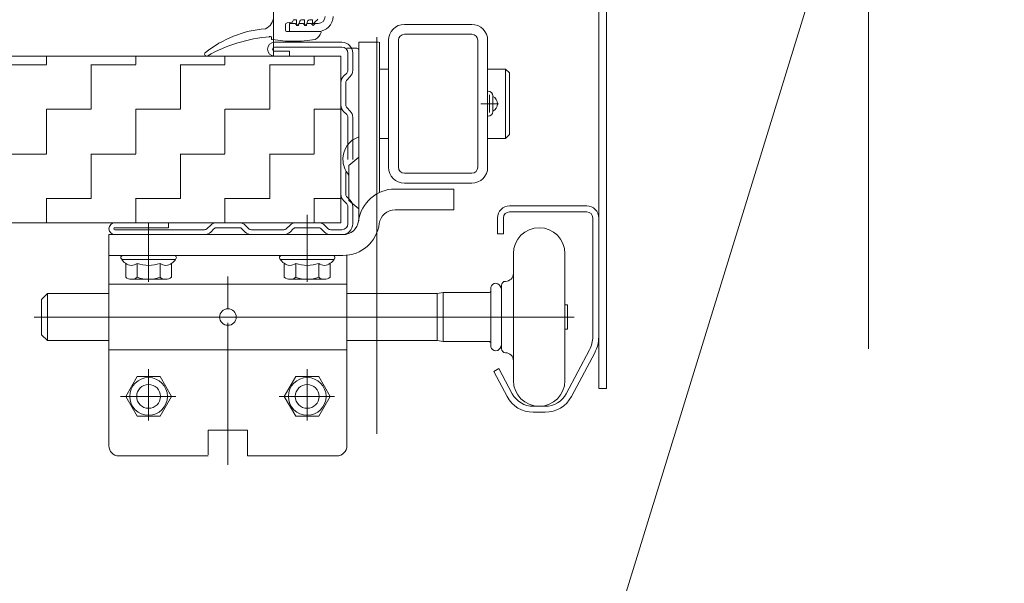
# Model space of a CAD drawing. Header units: metres. Extents: x 1316.5 to 1415.3, y -94.1 to -52.
# Tile 448 of 656: x 1402.992 to 1403.24, y -74.054 to -73.912. Entities that reach past the tile are written whole.
import ezdxf

# ---------------------------------------------------------------- set-up
doc = ezdxf.new("R2010")
doc.units = ezdxf.units.M
doc.header["$PDMODE"] = 65
for name, pattern in [('AUSGEZOGEN', [0]), ('GETRENNT2_S10', [0.045, 0.02, -0.01, 0, -0.005, 0, -0.01]), ('PUNKT2_S9', [0.0015, 0, -0.0015]), ('STRICHLINIE2_S3', [0.055, 0.04, -0.015])]:
    doc.linetypes.add(name, pattern=pattern)
for name, color, linetype in [('XR$4$_40732', 7, 'Continuous'), ('XR$4$_40733', 7, 'Continuous'), ('XR$4$_42154', 7, 'Continuous')]:
    doc.layers.add(name, color=color, linetype=linetype)
for name, color, linetype, lineweight in [('XR$4$Maßlinie 1_50', 7, 'AUSGEZOGEN', 25), ('XR$4$Muster', 4, 'AUSGEZOGEN', 13), ('XR$4$Wand Mauerwerk tr_1', 42, 'AUSGEZOGEN', 18)]:
    doc.layers.add(name, color=color, linetype=linetype, lineweight=lineweight)
doc.styles.add('ARIAL', font='arial.ttf')
doc.dimstyles.new('DIMSTYLE_18', dxfattribs={"dimtxt": 0.03, "dimasz": 0.03, "dimexe": 0, "dimexo": 1e-06, "dimgap": 0.015, "dimtad": 2, "dimdec": 0, "dimlfac": 1000, "dimrnd": 5, "dimzin": 12, "dimdsep": 46, "dimtxsty": 'ARIAL', "dimblk1": 'ALL_ML_KREIS', "dimblk2": 'ALL_ML_KREIS', "dimsah": 1, "dimcen": 0, "dimse1": 1, "dimse2": 1, "dimclrd": 7, "dimclre": 7, "dimclrt": 7, "dimadec": 0, "dimazin": 0, "dimtfac": 1, "dimtdec": 0, "dimtix": 1, "dimtmove": 2, "dimatfit": 3, "dimfxl": 0, "dimtzin": 0, "dimlwd": 0, "dimlwe": 25, "dimarcsym": 0})
doc.dimstyles.new('DIMSTYLE_5', dxfattribs={"dimtxt": 0.04, "dimasz": 0.03, "dimexe": 0, "dimexo": 1e-06, "dimgap": 0.02, "dimtad": 2, "dimdec": 1, "dimlfac": 100, "dimrnd": 0.5, "dimzin": 4, "dimdsep": 46, "dimtxsty": 'ARIAL', "dimblk1": 'ALL_ML_KREIS', "dimblk2": 'ALL_ML_KREIS', "dimsah": 1, "dimcen": 0, "dimse1": 1, "dimse2": 1, "dimclrd": 7, "dimclre": 7, "dimclrt": 7, "dimadec": 0, "dimazin": 0, "dimtfac": 1, "dimtdec": 0, "dimtix": 1, "dimtmove": 2, "dimatfit": 3, "dimfxl": 0, "dimtvp": 1.2, "dimtzin": 0, "dimlwd": 0, "dimlwe": 25, "dimarcsym": 0})

# ---------------------------------------------------------------- blocks, each defined once
blk = doc.blocks.new('ALL_ML_KREIS')
at = {"color": 0, "linetype": 'ByBlock', "lineweight": -2}
for p, q in [((0, -0.5), (0, 0.5)), ((-1, 0), (0.5, 0))]:
    blk.add_line(p, q, dxfattribs=at)
blk.add_circle((0, 0), 0.15, dxfattribs=at)
blk = doc.blocks.new('*D435')
at = {"layer": 'DEFPOINTS', "color": 7, "linetype": 'AUSGEZOGEN', "lineweight": 25, "transparency": 33554687}
for p in [(1401.821456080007, -73.42120793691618), (1403.081979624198, -73.43138580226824), (1401.821456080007, -74.57404428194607)]:
    blk.add_point(p, dxfattribs=at)
at = {"layer": 'XR$4$Maßlinie 1_50', "color": 7, "linetype": 'AUSGEZOGEN', "lineweight": -2, "transparency": 33554687}
blk.add_line((1401.821456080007, -74.57404428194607), (1403.081979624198, -74.57404428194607), dxfattribs=at)
at = {"layer": 'XR$4$Maßlinie 1_50', "color": 7, "linetype": 'AUSGEZOGEN', "lineweight": 25, "transparency": 33554687, "xscale": 0.03, "yscale": 0.03, "zscale": 0.03, "rotation": 180}
blk.add_blockref('ALL_ML_KREIS', (1401.821456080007, -74.57404428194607), dxfattribs=at)
at = {"layer": 'XR$4$Maßlinie 1_50', "color": 7, "linetype": 'AUSGEZOGEN', "lineweight": 25, "transparency": 33554687, "xscale": 0.03, "yscale": 0.03, "zscale": 0.03}
blk.add_blockref('ALL_ML_KREIS', (1403.081979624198, -74.57404428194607), dxfattribs=at)
blk = doc.blocks.new('*D436')
at = {"layer": 'DEFPOINTS', "color": 7, "linetype": 'AUSGEZOGEN', "lineweight": 25, "transparency": 33554687}
for p in [(1403.081979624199, -73.70501437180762), (1403.205967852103, -74.06236920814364), (1403.081979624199, -74.57404428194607)]:
    blk.add_point(p, dxfattribs=at)
at = {"layer": 'XR$4$Maßlinie 1_50', "color": 7, "linetype": 'AUSGEZOGEN', "lineweight": -2, "transparency": 33554687}
blk.add_line((1403.081979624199, -74.57404428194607), (1403.205967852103, -74.57404428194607), dxfattribs=at)
at = {"layer": 'XR$4$Maßlinie 1_50', "color": 7, "linetype": 'AUSGEZOGEN', "lineweight": 25, "transparency": 33554687, "xscale": 0.03, "yscale": 0.03, "zscale": 0.03, "rotation": 180}
blk.add_blockref('ALL_ML_KREIS', (1403.081979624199, -74.57404428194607), dxfattribs=at)
at = {"layer": 'XR$4$Maßlinie 1_50', "color": 7, "linetype": 'AUSGEZOGEN', "lineweight": 25, "transparency": 33554687, "xscale": 0.03, "yscale": 0.03, "zscale": 0.03}
blk.add_blockref('ALL_ML_KREIS', (1403.205967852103, -74.57404428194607), dxfattribs=at)
at = {"layer": 'XR$4$Maßlinie 1_50', "color": 7, "linetype": 'AUSGEZOGEN', "lineweight": 25, "transparency": 33554687, "insert": (1403.160243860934, -74.54404428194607), "char_height": 0.04, "width": 0.16, "attachment_point": 5, "style": 'ARIAL'}
blk.add_mtext('\\A1;{\\A1;{12\\H0.026400;\\S5^ ;}}', dxfattribs=at)

msp = doc.modelspace()

# ---------------------------------------------------------------- hatches: boundary and pattern name
at = {"layer": 'XR$4$Muster', "linetype": 'AUSGEZOGEN', "lineweight": 13, "transparency": 33554687}
h = msp.add_hatch(dxfattribs=at)
h.set_pattern_fill('MUSTER', color=4, scale=0.01125, angle=90.00000000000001, style=0, pattern_type=2)
h.set_pattern_definition([(90.00000000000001, (-0.02250000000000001, 0.0225), (-0.01125, 0.01125), [0.01125, -0.01125]), (180, (-0.02250000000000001, 0.0225), (-0.01125, -0.01125), [0.01125, -0.01125])])
h.paths.add_polyline_path([(1403.072967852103, -73.96359626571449), (1403.072967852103, -73.92159626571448), (1402.581979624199, -73.92159626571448), (1402.581979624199, -73.96359626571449)], flags=0)

# ---------------------------------------------------------------- linework, layer by layer
at = {"layer": 'XR$4$_40732', "color": 3, "linetype": 'AUSGEZOGEN', "lineweight": 13, "transparency": 33554687}
for p, q in [((1403.137967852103, -74.00536665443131), (1403.137967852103, -73.89886665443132)), ((1403.139967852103, -73.89886665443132), (1403.139967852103, -74.00536665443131)), ((1403.061467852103, -73.91336665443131), (1403.059967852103, -73.91336665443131)), ((1403.059967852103, -73.91536665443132), (1403.059967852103, -73.91336665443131)), ((1403.061467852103, -73.91336665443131), (1403.061967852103, -73.91386665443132)), ((1403.062467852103, -73.91336665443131), (1403.061967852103, -73.91386665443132)), ((1403.063467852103, -73.91336665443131), (1403.062467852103, -73.91336665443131)), ((1403.063467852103, -73.91336665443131), (1403.063967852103, -73.91386665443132)), ((1403.064467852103, -73.91336665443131), (1403.063967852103, -73.91386665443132)), ((1403.065467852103, -73.91336665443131), (1403.064467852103, -73.91336665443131)), ((1403.065467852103, -73.91336665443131), (1403.065967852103, -73.91386665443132)), ((1403.066467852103, -73.91336665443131), (1403.065967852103, -73.91386665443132)), ((1403.067217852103, -73.91336665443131), (1403.066467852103, -73.91336665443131)), ((1403.105967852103, -73.91359626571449), (1403.088967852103, -73.91359626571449)), ((1403.059967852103, -73.91536665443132), (1403.067217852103, -73.91536665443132)), ((1403.084967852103, -73.91759626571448), (1403.084967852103, -73.94959626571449)), ((1403.087467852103, -73.91759626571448), (1403.087467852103, -73.94959626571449)), ((1403.105967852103, -73.91609626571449), (1403.088967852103, -73.91609626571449)), ((1403.107467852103, -73.94959626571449), (1403.107467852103, -73.91759626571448)), ((1403.109967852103, -73.94959626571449), (1403.109967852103, -73.91759626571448)), ((1403.074467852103, -73.91959626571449), (1403.076967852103, -73.91959626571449)), ((1403.082467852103, -73.91809626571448), (1403.077467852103, -73.91809626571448)), ((1403.077467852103, -73.91809626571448), (1403.077467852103, -73.94193941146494)), ((1403.077467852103, -73.93359626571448), (1403.077467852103, -73.92009626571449)), ((1403.082717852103, -73.93382543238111), (1403.082717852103, -73.91809626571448)), ((1403.082721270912, -73.92484626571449), (1403.084967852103, -73.92484626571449)), ((1403.109967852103, -73.92484626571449), (1403.114467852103, -73.92484626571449)), ((1403.114467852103, -73.92484626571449), (1403.114467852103, -73.94234626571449)), ((1403.115467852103, -73.92584626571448), (1403.114467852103, -73.92484626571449)), ((1403.115467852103, -73.92584626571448), (1403.115467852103, -73.94134626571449)), ((1403.077467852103, -73.9407286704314), (1403.077467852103, -73.93359626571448)), ((1403.082717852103, -73.93382543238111), (1403.082717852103, -73.95599150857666)), ((1403.077467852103, -73.94709626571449), (1403.077467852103, -73.9407286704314)), ((1403.077467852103, -73.94193941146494), (1403.077467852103, -73.94709626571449)), ((1403.082721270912, -73.94234626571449), (1403.084967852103, -73.94234626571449)), ((1403.109967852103, -73.94234626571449), (1403.114467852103, -73.94234626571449)), ((1403.114467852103, -73.94234626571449), (1403.115467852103, -73.94134626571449)), ((1403.074967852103, -73.94919401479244), (1403.077467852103, -73.94709626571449)), ((1403.077467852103, -73.94709626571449), (1403.077467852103, -73.96288547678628)), ((1403.074967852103, -73.95799851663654), (1403.074967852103, -73.94919401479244)), ((1403.105967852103, -73.95109626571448), (1403.088967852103, -73.95109626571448)), ((1403.105967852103, -73.95359626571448), (1403.088967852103, -73.95359626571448)), ((1403.101464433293, -73.95509626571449), (1403.086601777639, -73.95509626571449)), ((1403.101464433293, -73.96034626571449), (1403.101464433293, -73.95509626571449)), ((1403.077467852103, -73.96009626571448), (1403.074967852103, -73.95799851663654)), ((1403.086601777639, -73.96034626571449), (1403.101464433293, -73.96034626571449)), ((1403.077467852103, -73.96288547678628), (1403.077467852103, -73.96309626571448)), ((1403.014464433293, -73.97184626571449), (1403.014464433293, -73.96659626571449)), ((1403.014464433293, -73.96659626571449), (1403.073467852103, -73.96659626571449)), ((1403.014464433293, -73.97911665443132), (1403.014464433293, -73.97184626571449)), ((1403.014464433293, -73.97184626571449), (1403.073467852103, -73.97184626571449)), ((1403.074464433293, -73.97911665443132), (1403.074464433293, -73.97184626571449)), ((1403.014467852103, -73.97911665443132), (1403.014467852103, -74.01986665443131)), ((1403.014467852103, -73.97911665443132), (1403.074464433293, -73.97911665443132)), ((1403.074464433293, -73.97911665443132), (1403.074464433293, -74.02009626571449)), ((1403.074467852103, -73.98111665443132), (1403.074467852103, -73.97911665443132)), ((1403.042380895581, -73.98736665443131), (1403.046554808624, -73.98736665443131)), ((1403.074464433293, -73.99561665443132), (1403.014467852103, -73.99561665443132)), ((1403.139967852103, -74.00536665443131), (1403.137967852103, -74.00536665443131)), ((1403.049417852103, -74.01586665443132), (1403.039517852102, -74.01586665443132)), ((1403.039517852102, -74.02211376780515), (1403.039517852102, -74.01586665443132)), ((1403.049417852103, -74.01586665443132), (1403.049417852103, -74.02236665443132)), ((1403.039517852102, -74.02236665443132), (1403.016967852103, -74.02236665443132)), ((1403.071917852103, -74.02236665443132), (1403.049417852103, -74.02236665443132))]:
    msp.add_line(p, q, dxfattribs=at)
at = {"layer": 'XR$4$_40732', "color": 2, "linetype": 'AUSGEZOGEN', "lineweight": 13, "transparency": 33554687}
for p, q in [((1403.061032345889, -73.9124834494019), (1403.060718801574, -73.91295376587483)), ((1403.061157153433, -73.91241665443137), (1403.061626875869, -73.91241665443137)), ((1403.061776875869, -73.91256665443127), (1403.061776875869, -73.91376665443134)), ((1403.062306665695, -73.91380547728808), (1403.062579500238, -73.91278724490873)), ((1403.063062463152, -73.91241665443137), (1403.063626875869, -73.91241665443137)), ((1403.06377687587, -73.91256665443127), (1403.06377687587, -73.91376665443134)), ((1403.064306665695, -73.91380547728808), (1403.064579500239, -73.91278724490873)), ((1403.065062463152, -73.91241665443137), (1403.065626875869, -73.91241665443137)), ((1403.065776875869, -73.91256665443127), (1403.065776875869, -73.91316665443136)), ((1403.066830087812, -73.91264434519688), (1403.066113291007, -73.91331291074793)), ((1403.05897687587, -73.91506665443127), (1403.05897687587, -73.91370982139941)), ((1403.060581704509, -73.9130406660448), (1403.059403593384, -73.91321522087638)), ((1403.061926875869, -73.91391665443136), (1403.062161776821, -73.91391665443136)), ((1403.063926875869, -73.91391665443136), (1403.064161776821, -73.91391665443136)), ((1403.054880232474, -73.91667934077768), (1403.055176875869, -73.91667934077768)), ((1403.05547687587, -73.91711642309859), (1403.05547687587, -73.91697934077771)), ((1403.05547687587, -73.91728105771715), (1403.05547687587, -73.91736665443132)), ((1403.055557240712, -73.91736665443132), (1403.05547687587, -73.91736665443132)), ((1403.06672687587, -73.91536665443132), (1403.05927687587, -73.91536665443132)), ((1403.06672687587, -73.91536665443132), (1403.067776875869, -73.91536665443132)), ((1403.110061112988, -73.9304314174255), (1403.109967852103, -73.9304314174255)), ((1403.110467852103, -73.93579626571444), (1403.110467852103, -73.93139626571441)), ((1403.111261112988, -73.93176030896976), (1403.111261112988, -73.93163141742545)), ((1403.111261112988, -73.9354322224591), (1403.111261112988, -73.93176030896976)), ((1403.108267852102, -73.93359626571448), (1403.112667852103, -73.93359626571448)), ((1403.109967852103, -73.93676111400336), (1403.110061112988, -73.93676111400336)), ((1403.111261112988, -73.9355611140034), (1403.111261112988, -73.9354322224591)), ((1403.115468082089, -73.95936665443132), (1403.134967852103, -73.95936665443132)), ((1403.112468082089, -73.96236665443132), (1403.112468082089, -73.96636665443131)), ((1403.113968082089, -73.96636665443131), (1403.113968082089, -73.96236665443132)), ((1403.115468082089, -73.96086665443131), (1403.134967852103, -73.96086665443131)), ((1403.136467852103, -73.96236665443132), (1403.136467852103, -73.99236665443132)), ((1403.137967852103, -73.96236665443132), (1403.137967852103, -73.99236665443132)), ((1403.024467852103, -73.97850202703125), (1403.024467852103, -73.96359626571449)), ((1403.064467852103, -73.97850202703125), (1403.064467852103, -73.96359626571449)), ((1403.064467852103, -73.97384626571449), (1403.064467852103, -73.96484626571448)), ((1403.113968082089, -73.96636665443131), (1403.112468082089, -73.96636665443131)), ((1403.116467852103, -73.97136665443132), (1403.116467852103, -73.98736665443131)), ((1403.129467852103, -73.97136665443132), (1403.129467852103, -73.98736665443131)), ((1403.030967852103, -73.97284626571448), (1403.017967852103, -73.97284626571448)), ((1403.018694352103, -73.97384626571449), (1403.018694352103, -73.9773358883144)), ((1403.021581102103, -73.9773358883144), (1403.021581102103, -73.97384626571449)), ((1403.027354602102, -73.9773358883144), (1403.027354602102, -73.97384626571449)), ((1403.030241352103, -73.9773358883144), (1403.030241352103, -73.97384626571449)), ((1403.070967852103, -73.97284626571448), (1403.057967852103, -73.97284626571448)), ((1403.058694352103, -73.97384626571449), (1403.058694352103, -73.9773358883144)), ((1403.061581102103, -73.9773358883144), (1403.061581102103, -73.97384626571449)), ((1403.067354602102, -73.9773358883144), (1403.067354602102, -73.97384626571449)), ((1403.070241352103, -73.9773358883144), (1403.070241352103, -73.97384626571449)), ((1403.044467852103, -73.98527969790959), (1403.044467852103, -73.97713517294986)), ((1403.024467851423, -73.97784626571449), (1403.020137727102, -73.97784626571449)), ((1403.028797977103, -73.97784626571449), (1403.024467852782, -73.97784626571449)), ((1403.064467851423, -73.97784626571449), (1403.060137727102, -73.97784626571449)), ((1403.068797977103, -73.97784626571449), (1403.064467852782, -73.97784626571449)), ((1403.113467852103, -73.98736665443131), (1403.113467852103, -73.97936665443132)), ((1402.997465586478, -73.98291665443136), (1402.998965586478, -73.98141665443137)), ((1402.998965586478, -73.99331665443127), (1402.998965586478, -73.98141665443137)), ((1402.998965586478, -73.98141665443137), (1403.014467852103, -73.98141665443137)), ((1403.074467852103, -73.98141665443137), (1403.097265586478, -73.98141665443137)), ((1403.098765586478, -73.9812166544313), (1403.097265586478, -73.98141665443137)), ((1403.097265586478, -73.99331665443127), (1403.097265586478, -73.98141665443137)), ((1403.098765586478, -73.9812166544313), (1403.098765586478, -73.99351665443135)), ((1403.110265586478, -73.9812166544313), (1403.098765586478, -73.9812166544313)), ((1403.110765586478, -73.98071665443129), (1403.110765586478, -73.98011665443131)), ((1403.110765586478, -73.99401665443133), (1403.110765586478, -73.98071665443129)), ((1402.997465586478, -73.98291665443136), (1402.997465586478, -73.99181665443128)), ((1403.129467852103, -73.98429165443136), (1403.130115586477, -73.98429165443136)), ((1403.130115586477, -73.98429165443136), (1403.130115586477, -73.9852166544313)), ((1403.130115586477, -73.9852166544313), (1403.130115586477, -73.98736665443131)), ((1403.042380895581, -73.98736665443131), (1402.995585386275, -73.98736665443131)), ((1403.044467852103, -74.0047020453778), (1403.044467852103, -73.98886665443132)), ((1403.046554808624, -73.98736665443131), (1403.130115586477, -73.98736665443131)), ((1403.113467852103, -73.99536665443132), (1403.113467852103, -73.98736665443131)), ((1403.116467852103, -73.98736665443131), (1403.116467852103, -74.00336665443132)), ((1403.129467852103, -73.98736665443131), (1403.129467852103, -74.00336665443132)), ((1403.130115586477, -73.98736665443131), (1403.130115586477, -73.98951665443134)), ((1403.130115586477, -73.98736665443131), (1403.131811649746, -73.98736665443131)), ((1403.130115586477, -73.98951665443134), (1403.130115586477, -73.99044165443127)), ((1402.997465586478, -73.99181665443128), (1402.998965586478, -73.99331665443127)), ((1403.044467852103, -73.99016769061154), (1403.044467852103, -74.02459693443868)), ((1403.130115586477, -73.99044165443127), (1403.129467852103, -73.99044165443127)), ((1403.014467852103, -73.99331665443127), (1402.998965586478, -73.99331665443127)), ((1403.097265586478, -73.99331665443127), (1403.074467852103, -73.99331665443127)), ((1403.097265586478, -73.99331665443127), (1403.098765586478, -73.99351665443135)), ((1403.110265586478, -73.99351665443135), (1403.098765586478, -73.99351665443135)), ((1403.110765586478, -73.99461665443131), (1403.110765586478, -73.99401665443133)), ((1403.13564432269, -73.99566077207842), (1403.12976196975, -74.00669018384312)), ((1403.136967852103, -73.99636665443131), (1403.131085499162, -74.00739606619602)), ((1403.024467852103, -74.01347851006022), (1403.024467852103, -74.00047851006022)), ((1403.064467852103, -74.01347851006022), (1403.064467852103, -74.00047851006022)), ((1403.112811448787, -74.00036665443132), (1403.111487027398, -74.00107086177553)), ((1403.114845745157, -74.00738769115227), (1403.111487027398, -74.00107086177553)), ((1403.112811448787, -74.00036665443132), (1403.116170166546, -74.00668348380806)), ((1403.021581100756, -74.00236665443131), (1403.018694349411, -74.00736665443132)), ((1403.027354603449, -74.00236665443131), (1403.021581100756, -74.00236665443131)), ((1403.030241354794, -74.00736665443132), (1403.027354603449, -74.00236665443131)), ((1403.061581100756, -74.00236665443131), (1403.058694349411, -74.00736665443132)), ((1403.067354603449, -74.00236665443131), (1403.061581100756, -74.00236665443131)), ((1403.070241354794, -74.00736665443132), (1403.067354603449, -74.00236665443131)), ((1403.017377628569, -74.00736665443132), (1403.03137762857, -74.00736665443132)), ((1403.018694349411, -74.00736665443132), (1403.021581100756, -74.01236665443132)), ((1403.027354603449, -74.01236665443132), (1403.030241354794, -74.00736665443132)), ((1403.05737762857, -74.00736665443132), (1403.07137762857, -74.00736665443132)), ((1403.058694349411, -74.00736665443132), (1403.061581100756, -74.01236665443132)), ((1403.067354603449, -74.01236665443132), (1403.070241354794, -74.00736665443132)), ((1403.121467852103, -74.00986665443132), (1403.124467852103, -74.00986665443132)), ((1403.124467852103, -74.01136665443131), (1403.121467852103, -74.01136665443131)), ((1403.021581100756, -74.01236665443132), (1403.027354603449, -74.01236665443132)), ((1403.061581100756, -74.01236665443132), (1403.067354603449, -74.01236665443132))]:
    msp.add_line(p, q, dxfattribs=at)
for points in [[(1403.024467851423, -73.97784626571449), (1403.024467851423, -73.97784626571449)], [(1403.064467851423, -73.97784626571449), (1403.064467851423, -73.97784626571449)], [(1403.130115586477, -73.98736665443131), (1403.130115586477, -73.98736665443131)]]:
    msp.add_lwpolyline(points, close=True, dxfattribs=at)
for centre, radius in [((1403.024467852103, -74.00736665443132), 0.00475), ((1403.024467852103, -74.00736665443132), 0.003), ((1403.064467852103, -74.00736665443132), 0.00475), ((1403.064467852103, -74.00736665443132), 0.003)]:
    msp.add_circle(centre, radius, dxfattribs=at)
for centre, radius, start, end in [((1403.05266437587, -73.91161665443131), 0.003312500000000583, 292.441802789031, 0), ((1403.061157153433, -73.91256665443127), 0.0001500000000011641, 90, 146.3099324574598), ((1403.061626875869, -73.91256665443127), 0.0001499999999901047, 0, 90), ((1403.063062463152, -73.91291665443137), 0.0005, 90, 165.0000000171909), ((1403.063626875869, -73.91256665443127), 0.0001499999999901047, 0, 90), ((1403.065062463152, -73.91291665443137), 0.0005, 90, 165.0000000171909), ((1403.065626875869, -73.91256665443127), 0.0001499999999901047, 0, 90), ((1403.065871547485, -73.91161665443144), 0.001405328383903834, 313.0060584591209, 325.3012235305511), ((1403.065871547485, -73.91161665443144), 0.001405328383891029, 325.3012235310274, 333.0000000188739), ((1403.065871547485, -73.91161665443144), 0.001405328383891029, 325.3012235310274, 333.0000000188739), ((1403.056348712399, -73.94279577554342), 0.02822141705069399, 94.9187879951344, 128.4895815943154), ((1403.05947687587, -73.91370982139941), 0.0004999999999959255, 98.42791377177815, 180), ((1403.05927687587, -73.91506665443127), 0.0002999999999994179, 180, 270), ((1403.060552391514, -73.91284282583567), 0.0001999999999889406, 278.4279137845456, 326.3099326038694), ((1403.061926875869, -73.91376665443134), 0.0001499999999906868, 180, 270), ((1403.062161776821, -73.91376665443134), 0.0001499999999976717, 270, 345.0000000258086), ((1403.063926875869, -73.91376665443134), 0.0001499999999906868, 180, 270), ((1403.064161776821, -73.91376665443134), 0.0001499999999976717, 270, 345.00000000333), ((1403.06597687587, -73.91316665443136), 0.0002000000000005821, 180, 313.0060584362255), ((1403.058112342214, -73.95463591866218), 0.03805544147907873, 94.60080635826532, 119.5091959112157), ((1403.069685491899, -73.95245637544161), 0.03862910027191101, 112.2424984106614, 112.2481307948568), ((1403.055176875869, -73.91697934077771), 0.0003000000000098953, 0, 112.2424983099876), ((1403.055776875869, -73.91711642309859), 0.0002999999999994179, 180, 260.046210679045), ((1403.060973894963, -73.88750301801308), 0.03036597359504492, 260.0462108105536, 270.0046990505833), ((1403.060973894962, -73.88750301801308), 0.0303659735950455, 270.0046990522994, 280.4361956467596), ((1403.064712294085, -73.91434258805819), 0.003499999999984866, 300.2291281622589, 338.2270648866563), ((1403.067776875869, -73.91556665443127), 0.0002000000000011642, 0, 90), ((1403.067776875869, -73.91556665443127), 0.000200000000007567, 338.2270648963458, 0), ((1403.039095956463, -73.9210974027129), 0.0005000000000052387, 160.311105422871, 250.3111053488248), ((1403.039095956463, -73.9210974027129), 0.0005000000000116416, 128.5315699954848, 160.311105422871), ((1403.039095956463, -73.9210974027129), 0.0005000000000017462, 124.8829644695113, 128.5315699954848), ((1403.039095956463, -73.9210974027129), 0.0005000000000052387, 250.3111053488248, 302.9118451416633), ((1403.110061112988, -73.93163141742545), 0.00119999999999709, 0, 90), ((1403.110061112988, -73.9355611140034), 0.001199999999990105, 270, 0), ((1403.115468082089, -73.96236665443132), 0.003, 90, 180), ((1403.115468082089, -73.96236665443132), 0.003, 90, 180), ((1403.134967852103, -73.96236665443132), 0.003, 0, 90), ((1403.134967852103, -73.96236665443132), 0.003, 0, 90), ((1403.115468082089, -73.96236665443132), 0.0015, 90, 180), ((1403.134967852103, -73.96236665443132), 0.0015, 0, 90), ((1403.122967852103, -73.97136665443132), 0.006500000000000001, 0, 180), ((1403.017967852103, -73.97234626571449), 0.0005, 90, 180), ((1403.017967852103, -73.97234626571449), 0.0005, 180, 223.0554047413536), ((1403.030967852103, -73.97234626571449), 0.0005, 0, 90), ((1403.030967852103, -73.97234626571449), 0.0004999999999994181, 320.0107196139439, 0), ((1403.057967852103, -73.97234626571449), 0.0005, 90, 180), ((1403.057967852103, -73.97234626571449), 0.0005, 180, 223.0554047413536), ((1403.070967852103, -73.97234626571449), 0.0005, 0, 90), ((1403.070967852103, -73.97234626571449), 0.0004999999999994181, 320.0107196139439, 0), ((1403.017967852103, -73.97234626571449), 0.0004999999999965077, 223.0554047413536, 270), ((1403.020509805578, -73.97104170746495), 0.003340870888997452, 209.5155153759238, 262.7893516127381), ((1403.020137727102, -73.97206048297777), 0.002296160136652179, 268.8206524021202, 308.9471888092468), ((1403.024467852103, -73.9659375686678), 0.008419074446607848, 249.9474346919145, 290.0525653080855), ((1403.028797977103, -73.97206048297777), 0.002296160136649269, 231.0528111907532, 270.7430464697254), ((1403.028423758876, -73.97102361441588), 0.003357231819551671, 276.9114866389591, 330.6803675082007), ((1403.030967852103, -73.97234626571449), 0.0005, 270, 320.0107196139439), ((1403.057967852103, -73.97234626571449), 0.0004999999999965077, 223.0554047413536, 270), ((1403.060509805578, -73.97104170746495), 0.003340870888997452, 209.5155153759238, 262.7893516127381), ((1403.060137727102, -73.97206048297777), 0.002296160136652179, 268.8206524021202, 308.9471888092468), ((1403.064467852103, -73.9659375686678), 0.008419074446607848, 249.9474346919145, 290.0525653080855), ((1403.068797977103, -73.97206048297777), 0.002296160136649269, 231.0528111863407, 270.7430464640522), ((1403.068423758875, -73.97102361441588), 0.003357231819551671, 276.9114866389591, 330.6803675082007), ((1403.070967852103, -73.97234626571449), 0.0005, 270, 320.0107196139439), ((1403.020137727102, -73.97555010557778), 0.002296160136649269, 231.0528112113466, 270), ((1403.020137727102, -73.97555010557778), 0.002296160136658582, 270, 308.9471888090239), ((1403.024467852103, -73.96942719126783), 0.008419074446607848, 249.9474346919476, 269.999995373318), ((1403.024467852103, -73.96942719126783), 0.008419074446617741, 270.000004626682, 290.0525653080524), ((1403.028797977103, -73.97555010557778), 0.002296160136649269, 231.0528111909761, 270), ((1403.028797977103, -73.97555010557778), 0.002296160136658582, 270, 308.9471887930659), ((1403.060137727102, -73.97555010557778), 0.002296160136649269, 231.0528112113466, 270), ((1403.060137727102, -73.97555010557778), 0.002296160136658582, 270, 308.9471888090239), ((1403.064467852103, -73.96942719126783), 0.008419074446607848, 249.9474346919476, 269.999995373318), ((1403.064467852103, -73.96942719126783), 0.008419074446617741, 270.000004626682, 290.0525653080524), ((1403.068797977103, -73.97555010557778), 0.002296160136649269, 231.0528111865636, 270), ((1403.068797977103, -73.97555010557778), 0.002296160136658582, 270, 308.9471887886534), ((1403.114467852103, -73.97636665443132), 0.002, 270, 0), ((1403.024467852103, -73.96942719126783), 0.008419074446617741, 269.999995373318, 270.0000526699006), ((1403.064467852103, -73.96942719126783), 0.008419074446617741, 269.999995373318, 270.0000526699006), ((1403.112015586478, -73.98011665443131), 0.00125, 90, 168.4630409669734), ((1403.112015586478, -73.98011665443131), 0.00125, 0, 90), ((1403.114467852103, -73.97936665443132), 0.001, 90, 180), ((1403.110265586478, -73.98071665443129), 0.0005, 270, 0), ((1403.112015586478, -73.98011665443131), 0.001249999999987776, 168.463040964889, 180), ((1403.110265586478, -73.99401665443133), 0.0005, 0, 90), ((1403.112015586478, -73.99461665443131), 0.00125, 180, 191.5369590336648), ((1403.112015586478, -73.99461665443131), 0.00125, 270, 0), ((1403.129467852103, -73.99236665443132), 0.007000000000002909, 331.9275130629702, 0), ((1403.129467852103, -73.99236665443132), 0.0085, 331.9275130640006, 0), ((1403.112015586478, -73.99461665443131), 0.001249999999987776, 191.5369590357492, 270), ((1403.114467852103, -73.99536665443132), 0.001, 180, 270), ((1403.114467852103, -73.99836665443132), 0.002, 0, 90), ((1403.122967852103, -74.00336665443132), 0.006500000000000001, 180, 0), ((1403.121467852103, -74.00386665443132), 0.006000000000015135, 208.0000000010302, 270), ((1403.124467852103, -74.00386665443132), 0.006, 270, 331.9275130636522), ((1403.121467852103, -74.00386665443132), 0.007500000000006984, 208.0000000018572, 270), ((1403.124467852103, -74.00386665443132), 0.0075, 270, 331.9275130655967)]:
    msp.add_arc(centre, radius, start, end, dxfattribs=at)
at = {"layer": 'XR$4$_40732', "color": 3, "linetype": 'AUSGEZOGEN', "lineweight": 13, "transparency": 33554687}
for centre, radius, start, end in [((1403.067217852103, -73.91161665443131), 0.00175, 270, 0), ((1403.067217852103, -73.91161665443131), 0.00375, 270, 0), ((1403.088967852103, -73.91759626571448), 0.004, 90, 180), ((1403.105967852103, -73.91759626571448), 0.004, 0, 90), ((1403.088967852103, -73.91759626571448), 0.0015, 90, 180), ((1403.105967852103, -73.91759626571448), 0.0015, 0, 90), ((1403.076967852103, -73.92009626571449), 0.0005, 0, 90), ((1403.110467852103, -73.93359626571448), 0.001999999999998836, 293.3676994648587, 66.63230053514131), ((1403.079467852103, -73.94759626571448), 0.005999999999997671, 109.4712206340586, 180), ((1403.079467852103, -73.94759626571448), 0.006, 180, 221.4096221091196), ((1403.088967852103, -73.94959626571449), 0.004, 180, 270), ((1403.088967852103, -73.94959626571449), 0.0015, 180, 270), ((1403.105967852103, -73.94959626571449), 0.004, 270, 0), ((1403.105967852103, -73.94959626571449), 0.0015, 270, 0), ((1403.086601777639, -73.96434626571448), 0.00925, 90, 172.4104576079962), ((1403.086601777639, -73.96434626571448), 0.004, 90, 172.4104576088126), ((1403.073467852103, -73.96259626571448), 0.004, 270, 352.4104576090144), ((1403.073467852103, -73.96259626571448), 0.00925, 270, 352.4104576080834), ((1403.044467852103, -73.98736665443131), 0.002086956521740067, 0, 180), ((1403.044467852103, -73.98736665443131), 0.002086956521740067, 180, 0), ((1403.016967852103, -74.01986665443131), 0.0025, 180, 270), ((1403.071967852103, -74.01986665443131), 0.0025, 270, 0)]:
    msp.add_arc(centre, radius, start, end, dxfattribs=at)
at = {"layer": 'XR$4$_40733', "color": 2, "linetype": 'AUSGEZOGEN', "lineweight": 13, "transparency": 33554687}
for p, q in [((1403.073217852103, -73.91809626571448), (1403.056217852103, -73.91809626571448)), ((1403.056217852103, -73.91934626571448), (1403.073217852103, -73.91934626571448)), ((1403.059967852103, -73.92034626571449), (1403.056217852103, -73.92034626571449)), ((1403.056217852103, -73.92159626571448), (1403.059967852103, -73.92159626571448)), ((1403.059967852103, -73.92159626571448), (1403.059967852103, -73.92034626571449)), ((1403.074717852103, -73.92084626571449), (1403.074717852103, -73.92516426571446)), ((1403.075967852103, -73.92516426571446), (1403.075967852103, -73.92084626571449)), ((1403.074424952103, -73.92587136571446), (1403.073626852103, -73.92666946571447)), ((1403.074510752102, -73.92755336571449), (1403.075308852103, -73.92675526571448)), ((1403.072967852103, -73.92826046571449), (1403.072967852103, -73.93393206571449)), ((1403.074217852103, -73.93393206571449), (1403.074217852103, -73.92826046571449)), ((1403.075308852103, -73.9354372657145), (1403.074510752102, -73.93463916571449)), ((1403.073626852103, -73.9355230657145), (1403.074424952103, -73.9363211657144)), ((1403.074717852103, -73.9370282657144), (1403.074717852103, -73.94766426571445)), ((1403.075967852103, -73.94766426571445), (1403.075967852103, -73.9370282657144)), ((1403.072967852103, -73.95076046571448), (1403.072967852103, -73.95643206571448)), ((1403.074217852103, -73.95643206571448), (1403.074217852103, -73.95076046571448)), ((1403.075308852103, -73.9579372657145), (1403.074510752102, -73.95713916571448)), ((1403.073626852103, -73.9580230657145), (1403.074424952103, -73.9588211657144)), ((1403.074717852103, -73.9595282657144), (1403.074717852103, -73.96384626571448)), ((1403.075967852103, -73.96384626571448), (1403.075967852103, -73.9595282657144)), ((1403.064467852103, -73.96755336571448), (1403.064467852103, -73.96163246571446)), ((1403.029467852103, -73.96359626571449), (1403.015967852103, -73.96359626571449)), ((1403.015967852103, -73.96484626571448), (1403.029467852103, -73.96484626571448)), ((1403.029467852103, -73.96484626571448), (1403.029467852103, -73.96359626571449)), ((1403.040041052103, -73.96425526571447), (1403.039242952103, -73.96505336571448)), ((1403.047303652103, -73.96359626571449), (1403.041632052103, -73.96359626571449)), ((1403.041632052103, -73.96484626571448), (1403.047303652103, -73.96484626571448)), ((1403.049692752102, -73.96505336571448), (1403.048894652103, -73.96425526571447)), ((1403.060041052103, -73.96425526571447), (1403.059242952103, -73.96505336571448)), ((1403.067303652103, -73.96359626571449), (1403.061632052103, -73.96359626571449)), ((1403.061632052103, -73.96484626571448), (1403.067303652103, -73.96484626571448)), ((1403.069692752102, -73.96505336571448), (1403.068894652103, -73.96425526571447)), ((1403.038535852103, -73.96534626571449), (1403.015967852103, -73.96534626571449)), ((1403.015967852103, -73.96659626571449), (1403.038535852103, -73.96659626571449)), ((1403.040126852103, -73.9659372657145), (1403.040924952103, -73.96513916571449)), ((1403.048010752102, -73.96513916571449), (1403.048808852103, -73.9659372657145)), ((1403.058535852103, -73.96534626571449), (1403.050399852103, -73.96534626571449)), ((1403.050399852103, -73.96659626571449), (1403.058535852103, -73.96659626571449)), ((1403.060126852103, -73.9659372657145), (1403.060924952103, -73.96513916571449)), ((1403.068010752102, -73.96513916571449), (1403.068808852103, -73.9659372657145)), ((1403.073217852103, -73.96534626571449), (1403.070399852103, -73.96534626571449)), ((1403.070399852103, -73.96659626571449), (1403.073217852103, -73.96659626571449))]:
    msp.add_line(p, q, dxfattribs=at)
at = {"layer": 'XR$4$_40733', "color": 2, "linetype": 'AUSGEZOGEN', "lineweight": 18, "transparency": 33554687}
for p, q in [((1402.581979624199, -73.92159626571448), (1403.072967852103, -73.92159626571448)), ((1403.072967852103, -73.92159626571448), (1403.072967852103, -73.96359626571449)), ((1403.072967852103, -73.96359626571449), (1402.581979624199, -73.96359626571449))]:
    msp.add_line(p, q, dxfattribs=at)
at = {"layer": 'XR$4$_40733', "color": 2, "linetype": 'AUSGEZOGEN', "lineweight": 13, "transparency": 33554687}
for centre, radius, start, end in [((1403.056217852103, -73.91984626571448), 0.001749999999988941, 90, 270), ((1403.056217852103, -73.91984626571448), 0.0005, 90, 270), ((1403.073217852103, -73.92084626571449), 0.00275, 0, 90), ((1403.073217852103, -73.92084626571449), 0.0015, 0, 90), ((1403.073717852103, -73.92516426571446), 0.0009999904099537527, 315.0000000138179, 0), ((1403.073717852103, -73.92516426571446), 0.002250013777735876, 314.9999999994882, 0), ((1403.075217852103, -73.92826046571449), 0.002250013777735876, 135.0000000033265, 180), ((1403.075217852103, -73.92826046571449), 0.0009999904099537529, 135.0000000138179, 180), ((1403.075217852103, -73.93393206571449), 0.00225, 180, 225.0000000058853), ((1403.075217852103, -73.93393206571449), 0.001, 180, 225), ((1403.073717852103, -73.9370282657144), 0.001, 0, 45), ((1403.073717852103, -73.9370282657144), 0.00225, 0, 45.00000000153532), ((1403.075217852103, -73.95643206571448), 0.00225, 180, 225.0000000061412), ((1403.075217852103, -73.95643206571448), 0.001, 180, 225), ((1403.073717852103, -73.9595282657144), 0.001, 0, 45), ((1403.073717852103, -73.9595282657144), 0.00225, 0, 45.00000000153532), ((1403.015967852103, -73.9650962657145), 0.0015, 90, 270), ((1403.015967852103, -73.9650962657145), 0.00025, 90, 270), ((1403.041632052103, -73.96584626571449), 0.00225, 90, 135.0000000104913), ((1403.041632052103, -73.96584626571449), 0.001, 90, 135), ((1403.047303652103, -73.96584626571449), 0.002250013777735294, 44.99999999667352, 90), ((1403.047303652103, -73.96584626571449), 0.0009999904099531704, 45.00000003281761, 90), ((1403.061632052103, -73.96584626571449), 0.00225, 90, 135.0000000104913), ((1403.061632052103, -73.96584626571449), 0.001, 90, 135), ((1403.067303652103, -73.96584626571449), 0.002250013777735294, 45.00000000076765, 90), ((1403.067303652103, -73.96584626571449), 0.0009999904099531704, 45.00000004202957, 90), ((1403.073217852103, -73.96384626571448), 0.00275, 270, 0), ((1403.073217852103, -73.96384626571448), 0.0015, 270, 0), ((1403.038535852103, -73.96434626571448), 0.001, 270, 315.0000000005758), ((1403.038535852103, -73.96434626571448), 0.00225, 270, 314.9999999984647), ((1403.050399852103, -73.96434626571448), 0.002250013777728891, 225.0000000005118, 270), ((1403.050399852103, -73.96434626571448), 0.0009999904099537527, 224.9999999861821, 270), ((1403.058535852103, -73.96434626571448), 0.001, 270, 315.0000000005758), ((1403.058535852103, -73.96434626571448), 0.00225, 270, 314.9999999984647), ((1403.070399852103, -73.96434626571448), 0.002250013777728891, 225.0000000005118, 270), ((1403.070399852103, -73.96434626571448), 0.0009999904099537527, 224.9999999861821, 270)]:
    msp.add_arc(centre, radius, start, end, dxfattribs=at)
at = {"layer": 'XR$4$_42154', "color": 7, "linetype": 'STRICHLINIE2_S3', "lineweight": 13, "transparency": 33554687}
msp.add_line((1403.081979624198, -74.61681674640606), (1403.081979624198, -73.03822417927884), dxfattribs=at)
at = {"layer": 'XR$4$Wand Mauerwerk tr_1', "color": 52, "linetype": 'PUNKT2_S9', "lineweight": 13, "transparency": 33554687}
msp.add_line((1403.055967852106, -73.03822417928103), (1403.055967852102, -73.92159626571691), dxfattribs=at)
at = {"layer": 'XR$4$Wand Mauerwerk tr_1', "color": 7, "linetype": 'AUSGEZOGEN', "lineweight": 13, "transparency": 33554687}
msp.add_line((1403.063973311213, -74.31884204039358), (1403.194629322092, -73.89536920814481), dxfattribs=at)
at = {"layer": 'XR$4$Wand Mauerwerk tr_1', "color": 7, "linetype": 'GETRENNT2_S10', "lineweight": 13, "transparency": 33554687}
msp.add_line((1403.205967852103, -73.89536920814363), (1403.205967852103, -74.74599214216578), dxfattribs=at)

# ---------------------------------------------------------------- dimensions: what is measured, and where the dimension line sits
at = {"layer": 'XR$4$Maßlinie 1_50', "color": 7, "linetype": 'AUSGEZOGEN', "lineweight": 25, "transparency": 33554687}
for base, p1, p2, dimstyle, picture, middle in [((1403.081979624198, -74.57404428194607), (1401.821456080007, -73.42120893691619), (1403.081979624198, -73.43138680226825), 'DIMSTYLE_18', '*D435', (1402.451717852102, -74.55904428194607)), ((1403.205967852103, -74.57404428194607), (1403.081979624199, -73.70501537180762), (1403.205967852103, -74.06237020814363), 'DIMSTYLE_5', '*D436', (1403.160243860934, -74.54404428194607))]:
    dim = msp.add_linear_dim(base=base, p1=p1, p2=p2, dimstyle=dimstyle, override={"dimpost": '<>', "dimclrd": 7, "dimclre": 7, "dimclrt": 7, "dimlwd": 0, "dimlwe": 25}, dxfattribs=at)
    dim.commit()
    dim.dimension.update_dxf_attribs({"geometry": picture, "text_midpoint": middle, "dimtype": 160})

doc.saveas('drawing.dxf')
